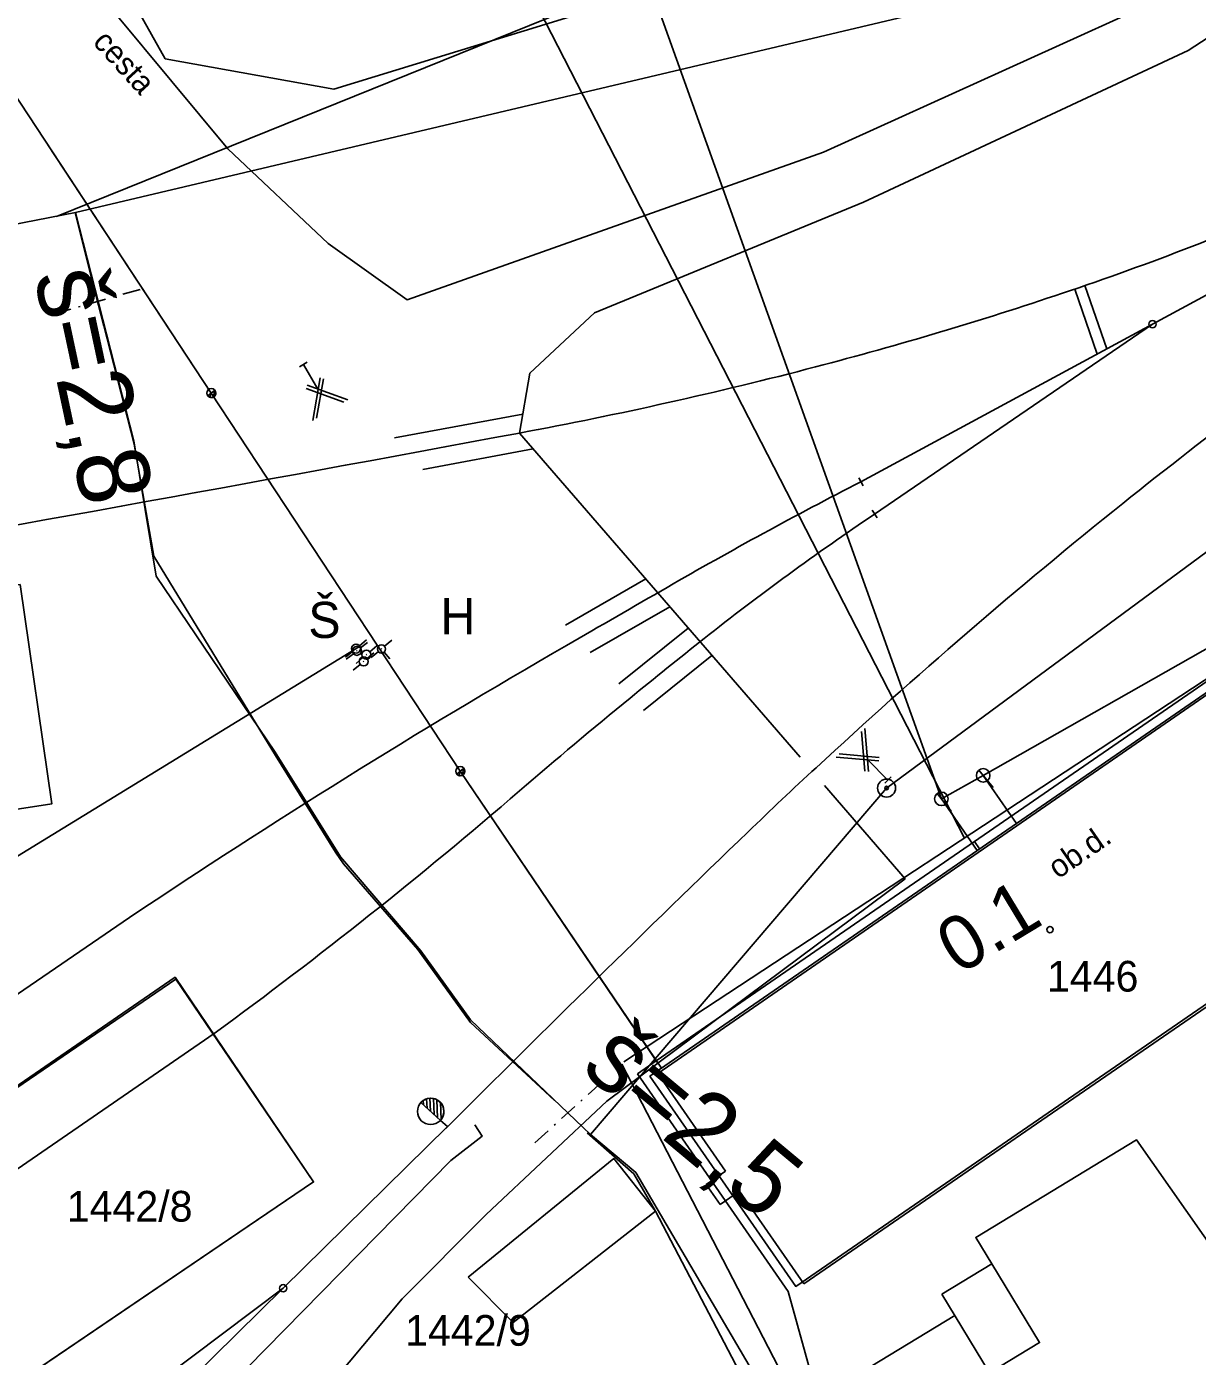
# Model space of a CAD drawing. Extents: x -469926 to -462499, y -1098642 to -1092733.
# Drawn here: x -466764.3 to -466699.5, y -1096249.7 to -1096176.1 of the extents above; entities that cross this region are included whole.
import ezdxf

# ---------------------------------------------------------------- set-up
doc = ezdxf.new("R2010")
doc.units = 0
for name, color, linetype in [('Vrstva 1', 7, 'Continuous'), ('Vrstva 12', 7, 'Continuous'), ('Vrstva 13', 7, 'Continuous'), ('Vrstva 14', 7, 'Continuous'), ('Vrstva 16', 7, 'Continuous'), ('Vrstva 24', 7, 'Continuous'), ('Vrstva 25', 7, 'Continuous'), ('Vrstva 26', 7, 'Continuous'), ('Vrstva 30', 7, 'Continuous'), ('Vrstva 40', 7, 'Continuous'), ('Vrstva 42', 7, 'Continuous'), ('Vrstva 43', 7, 'Continuous'), ('Vrstva 50', 7, 'Continuous'), ('Vrstva 52', 7, 'Continuous'), ('Vrstva 6', 7, 'Continuous'), ('Vrstva 62', 7, 'Continuous'), ('Vrstva 7', 7, 'Continuous'), ('Vrstva 8', 7, 'Continuous')]:
    doc.layers.add(name, color=color, linetype=linetype)

msp = doc.modelspace()

# ---------------------------------------------------------------- linework, layer by layer
at = {"layer": 'Vrstva 1'}
for p, q in [((-466716.69, -1096218.21), (-466655.1, -1096172.73)), ((-466761.56, -1096186.36), (-466709.96, -1096174.15)), ((-466776.43, -1096189.23), (-466761.56, -1096186.36)), ((-466761.56, -1096186.36), (-466758.32, -1096198.98)), ((-466717.353, -1096203.044), (-466701.979, -1096192.533)), ((-466758.32, -1096198.98), (-466757.1, -1096206.48)), ((-466757.1, -1096206.48), (-466750.5, -1096216.22)), ((-466729.35, -1096234), (-466692.88, -1096208.84)), ((-466750.5, -1096216.22), (-466746.9, -1096222.02)), ((-466733.07, -1096237.37), (-466716.69, -1096218.21)), ((-466684.77, -1096220.53), (-466721.27, -1096245.65)), ((-466746.9, -1096222.02), (-466742.45, -1096227.21)), ((-466742.45, -1096227.21), (-466739.7, -1096231.03)), ((-466756.01, -1096228.78), (-466775.8, -1096242.32)), ((-466748.39, -1096240), (-466756.01, -1096228.78)), ((-466739.7, -1096231.03), (-466733.07, -1096237.37)), ((-466725.6, -1096239.41), (-466729.35, -1096234)), ((-466733.07, -1096237.37), (-466730.55, -1096239.49)), ((-466726.67, -1096240.15), (-466725.6, -1096239.41)), ((-466766.12, -1096252.03), (-466748.39, -1096240)), ((-466730.55, -1096239.49), (-466717.9, -1096261.05)), ((-466725.9, -1096241.26), (-466726.67, -1096240.15)), ((-466724.83, -1096240.52), (-466725.9, -1096241.26)), ((-466721.27, -1096245.65), (-466724.83, -1096240.52))]:
    msp.add_line(p, q, dxfattribs=at)
for points in [[(-466718.107, -1096201.252), (-466701.979, -1096192.533), (-466691.676, -1096186.963), (-466675.047, -1096177.961), (-466667.387, -1096173.815), (-466653.393, -1096166.274), (-466641.855, -1096160.056), (-466627.502, -1096152.336), (-466605.112, -1096140.286), (-466564.529, -1096118.408), (-466530.095, -1096099.812), (-466512.498, -1096089.731)], [(-466826.173, -1096276.422), (-466824.664, -1096275.165), (-466816.294, -1096268.012), (-466807.229, -1096260.264), (-466805.438, -1096258.802), (-466795.147, -1096250.562), (-466787.005, -1096244.832), (-466758.566, -1096225.371)], [(-466801.491, -1096296.412), (-466787.108, -1096282.409), (-466770.289, -1096265.815), (-466759.051, -1096254.733), (-466750.063, -1096245.888), (-466740.984, -1096236.942)], [(-467084.257, -1096479.679), (-466860.63, -1096323.703), (-466826.839, -1096300.139), (-466812.19, -1096289.918), (-466794.775, -1096277.774), (-466784.417, -1096270.572), (-466774.224, -1096263.479), (-466772.743, -1096262.449), (-466760.13, -1096253.458), (-466750.063, -1096245.888)]]:
    msp.add_lwpolyline(points, dxfattribs=at)
for centre, radius, start, end in [((-466762.4, -1096026.243), 173.666, 288.61794, 293.64139), ((-466772.296, -1095996.867), 204.663, 284.62506, 288.61794), ((-466543.911, -1096401.389), 255.115, 124.62765, 128.75816), ((-466780.355, -1095965.982), 236.583, 280.56224, 284.62506), ((-467517.95, -1092010.264), 4260.48, 279.959625, 280.562236), ((-466606.082, -1096419.408), 245.238, 117.18085, 120.03553), ((-466502.937, -1096452.427), 320.565, 128.75816, 132.7629), ((-466631.954, -1096329.828), 152.863, 123.96354, 128.34155), ((-470789.533, -1089183.825), 8112.688, 299.9902083, 300.0355333), ((-466525.749, -1096464.105), 324.064, 128.34155, 129.27088), ((-466522.824, -1096576.901), 423.258, 119.99021, 123.84656), ((-466541.323, -1096445.058), 299.461, 129.27088, 130.798), ((-466550.726, -1096400.753), 250.181, 132.7629, 133.94784), ((-466912.529, -1096014.982), 268.658, 306.1933, 310.798), ((-465821.761, -1097156.995), 1300.557, 133.947844, 134.980075)]:
    msp.add_arc(centre, radius, start, end, dxfattribs=at)
at = {"layer": 'Vrstva 12'}
for p, q in [((-466758.93, -1096190.88), (-466757.967, -1096190.609)), ((-466761.385, -1096191.574), (-466761.288, -1096191.546)), ((-466760.855, -1096191.424), (-466759.892, -1096191.152)), ((-466760.374, -1096191.288), (-466760.374, -1096191.288)), ((-466759.459, -1096191.029), (-466759.363, -1096191.002)), ((-466762.78, -1096191.968), (-466761.818, -1096191.696)), ((-466733.186, -1096235.157), (-466732.444, -1096234.486)), ((-466733.594, -1096235.525), (-466733.52, -1096235.458)), ((-466734.67, -1096236.498), (-466733.928, -1096235.827)), ((-466734.299, -1096236.163), (-466734.299, -1096236.163)), ((-466736.154, -1096237.84), (-466735.412, -1096237.169)), ((-466735.078, -1096236.867), (-466735.004, -1096236.8))]:
    msp.add_line(p, q, dxfattribs=at)
for points in [[(-466761.565, -1096186.354), (-466760.711, -1096189.832), (-466759.987, -1096192.63), (-466758.312, -1096199.181), (-466757.213, -1096205.374), (-466750.482, -1096216.402), (-466747.17, -1096221.752), (-466746.723, -1096222.403), (-466742.608, -1096227.135), (-466739.707, -1096231.178), (-466735.053, -1096235.49)], [(-466733.249, -1096237.279), (-466730.671, -1096239.558), (-466729.478, -1096241.63), (-466721.229, -1096257.399)], [(-466710.875, -1096244.53), (-466711.757, -1096243.075), (-466702.855, -1096237.678), (-466698.268, -1096244.22), (-466686.845, -1096237.793), (-466684.112, -1096241.236), (-466695.145, -1096257.628), (-466698.505, -1096262.446), (-466703.362, -1096266.926), (-466710.518, -1096267.39), (-466718.286, -1096256.338), (-466717.867, -1096255.827), (-466720.147, -1096251.789), (-466712.914, -1096247.404)]]:
    msp.add_lwpolyline(points, dxfattribs=at)
at = {"layer": 'Vrstva 13'}
for points in [[(-466601.559, -1096107.686), (-466633.203, -1096130.975), (-466659.813, -1096150.335), (-466674.571, -1096160.84), (-466700, -1096177.385)], [(-466700, -1096120.556), (-466710.608, -1096128.137), (-466725.901, -1096137.965), (-466749.056, -1096150.178), (-466758.535, -1096157.571), (-466763.73, -1096166.967), (-466762.513, -1096171.513), (-466753.133, -1096182.82), (-466747.581, -1096188.074), (-466743.202, -1096191.183), (-466743.202, -1096191.183), (-466720.175, -1096183.022), (-466700, -1096173.839)], [(-466700, -1096177.385), (-466717.96, -1096185.787), (-466732.837, -1096191.913), (-466736.416, -1096195.241), (-466736.989, -1096198.556), (-466721.47, -1096216.505)], [(-466720.119, -1096218.067), (-466715.663, -1096223.222)], [(-466732.157, -1096235.533), (-466715.663, -1096223.222)], [(-466732.157, -1096235.533), (-466738.837, -1096241.805), (-466743.49, -1096246.467), (-466759.749, -1096265.921), (-466760.44, -1096268.859), (-466758.298, -1096274.15), (-466743.223, -1096297.016), (-466768.042, -1096305.057), (-466784.472, -1096311.013), (-466793.106, -1096315.068), (-466801.983, -1096317.267), (-466833.623, -1096339.92), (-466844.209, -1096347.293), (-466883.752, -1096375.685)], [(-466769.621, -1096266.527), (-466763.286, -1096261.737), (-466740.792, -1096238.825), (-466739.049, -1096237.466), (-466739.457, -1096236.846)]]:
    msp.add_lwpolyline(points, dxfattribs=at)
at = {"layer": 'Vrstva 14'}
for p, q in [((-466775.189, -1096164.217), (-466754.043, -1096196.348)), ((-466753.844, -1096196.194), (-466754.242, -1096196.502)), ((-466754.242, -1096196.502), (-466753.844, -1096196.194)), ((-466754.108, -1096196.589), (-466754.081, -1096196.377)), ((-466754.043, -1096196.348), (-466740.267, -1096217.27)), ((-466753.916, -1096196.564), (-466753.871, -1096196.216)), ((-466729.427, -1096233.301), (-466693.6, -1096208.587)), ((-466740.076, -1096217.107), (-466740.458, -1096217.433)), ((-466740.458, -1096217.433), (-466740.076, -1096217.107)), ((-466740.319, -1096217.514), (-466740.303, -1096217.301)), ((-466740.267, -1096217.27), (-466729.147, -1096233.715)), ((-466740.129, -1096217.479), (-466740.103, -1096217.129)), ((-466711.832, -1096221.163), (-466711.547, -1096221.575)), ((-466729.427, -1096233.301), (-466730.475, -1096234.024)), ((-466730.475, -1096234.024), (-466722.125, -1096246.067)), ((-466722.125, -1096246.067), (-466716.849, -1096265.195))]:
    msp.add_line(p, q, dxfattribs=at)
for points in [[(-466743.904, -1096198.823), (-466736.807, -1096197.505)], [(-466742.349, -1096200.568), (-466736.231, -1096199.432)], [(-466734.457, -1096209.196), (-466730.011, -1096206.627)], [(-466733.075, -1096210.707), (-466728.679, -1096208.168)], [(-466731.492, -1096212.437), (-466727.655, -1096209.352)], [(-466730.132, -1096213.911), (-466726.346, -1096210.866)]]:
    msp.add_lwpolyline(points, dxfattribs=at)
for centre, radius in [((-466754.043, -1096196.348), 0.251), ((-466740.267, -1096217.27), 0.252)]:
    msp.add_circle(centre, radius, dxfattribs=at)
for centre, radius, start, end in [((-466754.043, -1096196.348), 0.251, 217.66755, 37.66755), ((-466740.267, -1096217.27), 0.252, 220.65958, 40.65958)]:
    msp.add_arc(centre, radius, start, end, dxfattribs=at)
at = {"layer": 'Vrstva 16'}
for p, q in [((-466746.224, -1096210.645), (-466746.61, -1096210.962)), ((-466746.05, -1096210.502), (-466746.01, -1096210.47)), ((-466746.009, -1096210.627), (-466745.969, -1096210.595)), ((-466745.836, -1096210.327), (-466745.45, -1096210.01)), ((-466745.794, -1096210.454), (-466745.403, -1096210.142)), ((-466745.425, -1096211.038), (-466745.043, -1096210.716)), ((-466745.27, -1096210.66), (-466744.892, -1096210.333)), ((-466745.203, -1096210.986), (-466744.8, -1096210.65)), ((-466744.646, -1096210.522), (-466744.608, -1096210.49)), ((-466744.483, -1096210.679), (-466744.163, -1096211.063)), ((-466744.454, -1096210.362), (-466744.051, -1096210.026)), ((-466746.184, -1096210.768), (-466746.575, -1096211.08)), ((-466745.807, -1096211.362), (-466746.189, -1096211.684)), ((-466745.65, -1096210.986), (-466746.028, -1096211.313)), ((-466745.635, -1096211.216), (-466745.597, -1096211.184)), ((-466745.479, -1096210.84), (-466745.441, -1096210.806)), ((-466711.583, -1096217.218), (-466710.786, -1096218.179)), ((-466713.891, -1096218.51), (-466713.11, -1096219.484))]:
    msp.add_line(p, q, dxfattribs=at)
for centre, radius in [((-466746.03, -1096210.486), 0.25), ((-466745.989, -1096210.611), 0.25), ((-466745.46, -1096210.823), 0.25), ((-466744.627, -1096210.506), 0.225), ((-466745.616, -1096211.2), 0.25), ((-466711.344, -1096217.506), 0.375), ((-466713.657, -1096218.802), 0.375)]:
    msp.add_circle(centre, radius, dxfattribs=at)
at = {"layer": 'Vrstva 24'}
for radius in [0.5, 0.1]:
    msp.add_circle((-466716.69, -1096218.21), radius, dxfattribs=at)
at = {"layer": 'Vrstva 25'}
msp.add_circle((-466707.65, -1096226.04), 0.175, dxfattribs=at)
at = {"layer": 'Vrstva 26'}
for p, q in [((-466753.844, -1096196.194), (-466754.242, -1096196.502)), ((-466754.242, -1096196.502), (-466753.844, -1096196.194)), ((-466754.108, -1096196.589), (-466754.081, -1096196.377)), ((-466753.916, -1096196.564), (-466753.871, -1096196.216)), ((-466740.076, -1096217.107), (-466740.458, -1096217.433)), ((-466740.458, -1096217.433), (-466740.076, -1096217.107)), ((-466740.319, -1096217.514), (-466740.303, -1096217.301)), ((-466740.129, -1096217.479), (-466740.103, -1096217.129))]:
    msp.add_line(p, q, dxfattribs=at)
msp.add_lwpolyline([(-466763.091, -1096182.607), (-466754.043, -1096196.348), (-466740.267, -1096217.27), (-466729.306, -1096233.479)], dxfattribs=at)
for centre, radius in [((-466754.043, -1096196.348), 0.251), ((-466740.267, -1096217.27), 0.252)]:
    msp.add_circle(centre, radius, dxfattribs=at)
for centre, radius, start, end in [((-466754.043, -1096196.348), 0.251, 217.66755, 37.66755), ((-466740.267, -1096217.27), 0.252, 220.65958, 40.65958)]:
    msp.add_arc(centre, radius, start, end, dxfattribs=at)
at = {"layer": 'Vrstva 30'}
for p, q in [((-466748.73, -1096194.638), (-466749.16, -1096194.892)), ((-466748.945, -1096194.765), (-466748.945, -1096194.765)), ((-466748.945, -1096194.765), (-466748.145, -1096196.121)), ((-466748.731, -1096195.915), (-466746.49, -1096196.713)), ((-466748.02, -1096195.496), (-466748.428, -1096197.856)), ((-466748.213, -1096197.729), (-466747.836, -1096195.562)), ((-466746.706, -1096196.84), (-466748.797, -1096196.099)), ((-466718.069, -1096215.079), (-466717.889, -1096217.271)), ((-466717.694, -1096217.288), (-466717.893, -1096214.902)), ((-466717.112, -1096216.704), (-466719.481, -1096216.496)), ((-466719.305, -1096216.319), (-466717.095, -1096216.509)), ((-466716.615, -1096217.764), (-466717.731, -1096216.652)), ((-466716.792, -1096217.941), (-466716.438, -1096217.587)), ((-466716.615, -1096217.764), (-466716.615, -1096217.764))]:
    msp.add_line(p, q, dxfattribs=at)
at = {"layer": 'Vrstva 40'}
for p, q in [((-466713.657, -1096218.802), (-466741.346, -1096141.422)), ((-466694.341, -1096207.856), (-466711.344, -1096217.506)), ((-466713.657, -1096218.802), (-466711.344, -1096217.506)), ((-466711.344, -1096217.506), (-466709.508, -1096220.168)), ((-466713.657, -1096218.802), (-466711.681, -1096221.667))]:
    msp.add_line(p, q, dxfattribs=at)
at = {"layer": 'Vrstva 42'}
for p, q in [((-466748.712, -1096150.17), (-466712.386, -1096220.976)), ((-466693.674, -1096208.67), (-466731.218, -1096233.36)), ((-466745.837, -1096210.368), (-466812.935, -1096251.501)), ((-466731.332, -1096233.481), (-466718.944, -1096257.45))]:
    msp.add_line(p, q, dxfattribs=at)
at = {"layer": 'Vrstva 52'}
msp.add_line((-466762.6, -1096186.573), (-466718.542, -1096168.762), dxfattribs=at)
at = {"layer": 'Vrstva 6'}
msp.add_line((-466753.883, -1096231.797), (-466782.171, -1096251.259), dxfattribs=at)
msp.add_lwpolyline([(-466767.552, -1096207.355), (-466764.614, -1096206.949), (-466762.863, -1096219.08), (-466765.868, -1096219.536)], dxfattribs=at)
for points in [[(-466729.779, -1096234.151), (-466693.316, -1096208.999), (-466685.224, -1096220.663), (-466721.713, -1096245.784)], [(-466789.993, -1096252.029), (-466756.043, -1096228.672), (-466748.386, -1096239.999), (-466769.183, -1096254.113), (-466769.794, -1096253.315), (-466779.689, -1096260.076), (-466782.473, -1096256.063), (-466785.758, -1096258.26)], [(-466739.835, -1096245.27), (-466731.783, -1096238.709), (-466729.478, -1096241.63), (-466737.337, -1096247.791)], [(-466713.64, -1096246.206), (-466710.875, -1096244.53), (-466708.229, -1096248.895), (-466710.994, -1096250.572)]]:
    msp.add_lwpolyline(points, close=True, dxfattribs=at)
at = {"layer": 'Vrstva 62'}
for p, q in [((-466706.281, -1096190.591), (-466705.045, -1096194.19)), ((-466705.713, -1096190.396), (-466704.509, -1096193.901))]:
    msp.add_line(p, q, dxfattribs=at)
msp.add_lwpolyline([(-466700, -1096121.601), (-466711.244, -1096129.468), (-466723.705, -1096137.276), (-466739.342, -1096145.897), (-466750.743, -1096154.016), (-466757.841, -1096159.407), (-466760.712, -1096170.509), (-466756.584, -1096177.844), (-466747.272, -1096179.521), (-466729.869, -1096174.183), (-466722.619, -1096170.289), (-466720.197, -1096167.106), (-466709.399, -1096162.751), (-466702.558, -1096162.15), (-466700, -1096160.28)], dxfattribs=at)
at = {"layer": 'Vrstva 8'}
for p, q in [((-466718.223, -1096201.031), (-466717.991, -1096201.473)), ((-466717.49, -1096202.835), (-466717.216, -1096203.253)), ((-466741.365, -1096236.596), (-466742.445, -1096235.608)), ((-466742.445, -1096235.608), (-466741.365, -1096236.595)), ((-466742.305, -1096235.736), (-466742.315, -1096235.498)), ((-466742.109, -1096235.915), (-466742.132, -1096235.408)), ((-466741.913, -1096236.094), (-466741.946, -1096235.373)), ((-466741.718, -1096236.274), (-466741.757, -1096235.386)), ((-466741.522, -1096236.453), (-466741.567, -1096235.454)), ((-466741.33, -1096236.551), (-466741.372, -1096235.603)), ((-466741.365, -1096236.595), (-466741.365, -1096236.596)), ((-466741.365, -1096236.596), (-466740.984, -1096236.942))]:
    msp.add_line(p, q, dxfattribs=at)
for centre, radius in [((-466701.979, -1096192.533), 0.2), ((-466741.907, -1096236.099), 0.731), ((-466750.063, -1096245.888), 0.2)]:
    msp.add_circle(centre, radius, dxfattribs=at)
msp.add_arc((-466741.905, -1096236.102), 0.732, 317.59251, 137.55336, dxfattribs=at)

# ---------------------------------------------------------------- texts
at = {"layer": 'Vrstva 12'}
for s, rotation, p in [('š=2,8', 282.0127, (-466763.847, -1096189.833)), ('š=2,5', 320.17203, (-466733.685, -1096233.808))]:
    msp.add_text(s, height=3.998, rotation=rotation, dxfattribs=at).set_placement(p)
at = {"layer": 'Vrstva 13'}
msp.add_text('cesta', height=1.25, rotation=312.35596, dxfattribs=at).set_placement((-466760.651, -1096176.961))
at = {"layer": 'Vrstva 43'}
for s, p in [('Š', (-466748.675, -1096209.9)), ('H', (-466741.363, -1096209.694))]:
    msp.add_text(s, height=2, dxfattribs=at).set_placement(p)
at = {"layer": 'Vrstva 50'}
for s, p in [('1446', (-466707.815, -1096229.47)), ('1442/8', (-466762.033, -1096242.2)), ('1442/9', (-466743.32, -1096249.07))]:
    msp.add_text(s, height=1.7, dxfattribs=at).set_placement(p)
at = {"layer": 'Vrstva 7'}
for s, height, rotation, p in [('ob.d.', 1.25, 34.69147, (-466707.203, -1096223.27)), ('0.1', 3, 31.20037, (-466712.691, -1096228.576))]:
    msp.add_text(s, height=height, rotation=rotation, dxfattribs=at).set_placement(p)

doc.saveas('drawing.dxf')
